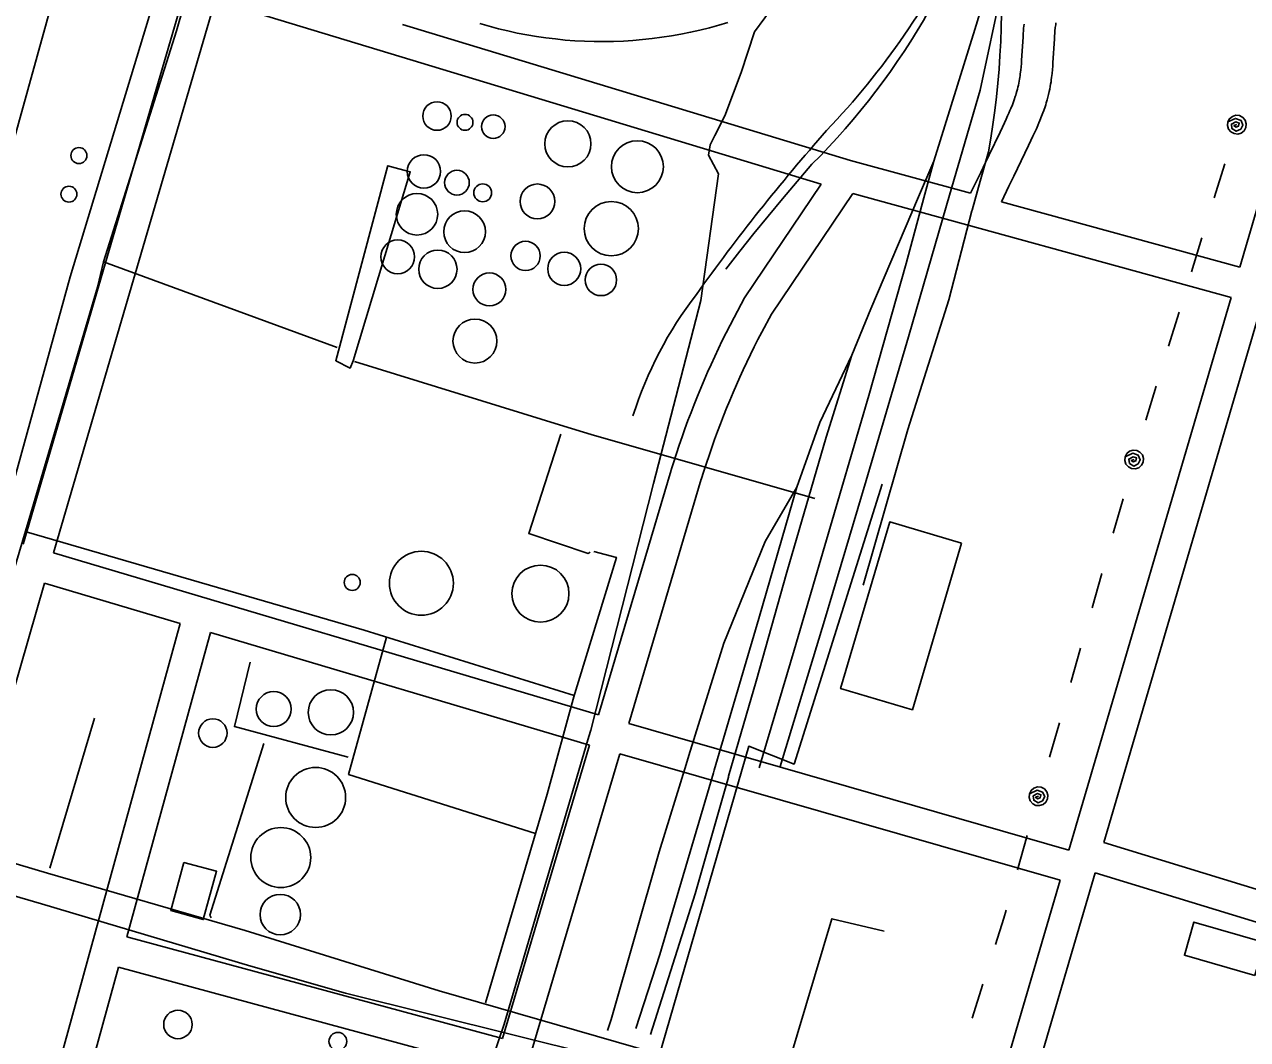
# Model space of a CAD drawing. Extents: x 3535183 to 3573198, y 534952 to 560562.
# Drawn here: x 3568732 to 3569899, y 547412 to 548380 of the extents above; entities that cross this region are included whole.
import ezdxf

# ---------------------------------------------------------------- set-up
doc = ezdxf.new("R2010")
doc.units = 0
for name, color, linetype in [('V-BLDG-OTLN', 7, 'Continuous'), ('V-DOMW-TANK', 7, 'Continuous'), ('V-RAIL-TRAK', 7, 'Continuous'), ('V-ROAD-CNTR', 7, 'Continuous'), ('V-SITE-OTLN', 7, 'Continuous'), ('V-UTIL-LINE', 7, 'Continuous')]:
    doc.layers.add(name, color=color, linetype=linetype)

msp = doc.modelspace()

# ---------------------------------------------------------------- linework, layer by layer
at = {"layer": 'V-BLDG-OTLN'}
for points in [[(3569625.9, 547885.7), (3569579, 547726.7), (3569510.5, 547746.9), (3569557.4, 547905.9)], [(3568883.9, 547581.2), (3568915, 547572.7), (3568902.4, 547526.6), (3568871.3, 547535.2)], [(3569905.8, 547473.2), (3569838.6, 547492.6), (3569847.7, 547524.3), (3569914.9, 547504.9)]]:
    msp.add_lwpolyline(points, close=True, dxfattribs=at)
at = {"layer": 'V-DOMW-TANK'}
for centre, radius in [((3569125.4, 548293), 13.6), ((3569152.1, 548287), 7.62), ((3569179.1, 548282.9), 11.2), ((3569250.3, 548266.5), 22), ((3568783.7, 548255.3), 7.62), ((3569316.6, 548244.7), 24.8), ((3569112.9, 548240.2), 15.9), ((3569144.4, 548229.5), 11.8), ((3568774.2, 548218.5), 7.62), ((3569169, 548219.8), 8.5), ((3569221.2, 548211.6), 16.6), ((3569106.3, 548199.3), 19.8), ((3569151.7, 548182.7), 19.9), ((3569291.7, 548185.6), 25.9), ((3569087.9, 548158.7), 16.1), ((3569209.9, 548159.6), 14), ((3569126.2, 548146.9), 18.3), ((3569246.8, 548147.3), 15.8), ((3569281.8, 548136.7), 15), ((3569175.4, 548127.7), 15.7), ((3569161.6, 548078.4), 21), ((3569110.5, 547847.4), 30.5), ((3569224.1, 547837.5), 27.2), ((3569044.5, 547848.2), 7.62), ((3568969.6, 547727.4), 16.7), ((3569024.1, 547724.3), 21.6), ((3568911.5, 547704.5), 13.6), ((3569009.6, 547643.1), 28.6), ((3568976.3, 547585.8), 28.6), ((3568975.8, 547531.4), 19.3), ((3568878.2, 547426.6), 13.6), ((3569030.8, 547410.5), 8.5)]:
    msp.add_circle(centre, radius, dxfattribs=at)
at = {"layer": 'V-RAIL-TRAK'}
for points in [[(3569701.9, 548583.8), (3569645.7, 548488.5), (3569589.5, 548384.2), (3569583.5, 548374.3), (3569577.4, 548364.4), (3569571.1, 548354.6), (3569564.6, 548345), (3569558, 548335.5), (3569551.2, 548326.1), (3569544.2, 548316.8), (3569537.1, 548307.6), (3569529.8, 548298.5), (3569522.4, 548289.6), (3569514.8, 548280.8), (3569507.1, 548272.2), (3569499.2, 548263.6), (3569491.2, 548255.2), (3569483, 548247), (3569469, 548230.7), (3569455.1, 548214.2), (3569441.4, 548197.6), (3569427.8, 548180.9), (3569414.4, 548164), (3569401.1, 548147)], [(3569676.9, 548500.6), (3569638.5, 548375.4), (3569599.4, 548250.1), (3569584.9, 548216.1), (3569539.4, 548109.1), (3569521.1, 548064.8), (3569496.9, 547986.6), (3569459.2, 547857.9), (3569430, 547754.1), (3569403.7, 547663.4), (3569403.5, 547662.5), (3569371.7, 547551.3), (3569329.1, 547417.1)], [(3569664.5, 548414.6), (3569643.6, 548317.7), (3569612.2, 548209.8), (3569611.6, 548207.7), (3569575.3, 548082.4), (3569534.8, 547945.4), (3569495, 547811.8), (3569453, 547672.7)], [(3569663.9, 548390.6), (3569663.7, 548377.3), (3569663.3, 548364.1), (3569662.6, 548350.9), (3569661.7, 548337.7), (3569660.6, 548324.5), (3569659.3, 548311.3), (3569657.7, 548298.2), (3569655.9, 548285), (3569653.9, 548272), (3569651.6, 548258.9), (3569643.7, 548230.8)], [(3569166.2, 548381.3), (3569175.1, 548378.7), (3569184, 548376.3), (3569193, 548374.2), (3569202, 548372.2), (3569211.1, 548370.5), (3569220.2, 548368.9), (3569229.4, 548367.6), (3569238.6, 548366.5), (3569247.8, 548365.5), (3569257, 548364.8), (3569266.2, 548364.3), (3569275.5, 548364.1), (3569284.7, 548364), (3569293.9, 548364.2), (3569303.2, 548364.5), (3569312.4, 548365.1), (3569321.6, 548365.9), (3569330.8, 548366.9), (3569340, 548368.1), (3569349.1, 548369.5), (3569358.2, 548371.1), (3569367.3, 548372.9), (3569376.3, 548375), (3569385.3, 548377.2), (3569394.2, 548379.7), (3569403, 548382.3)], [(3569599.4, 548250.1), (3569590.1, 548215), (3569573, 548152.5), (3569537.4, 548026.6), (3569511.8, 547938.7), (3569466.3, 547783.7), (3569432.9, 547671.5)], [(3569643.7, 548230.8), (3569636, 548203.1), (3569635.9, 548202.6), (3569628.3, 548174.4), (3569621, 548146.1), (3569613.9, 548117.7), (3569574.8, 547993.9), (3569532.1, 547845.7)], [(3569521.1, 548064.8), (3569490.8, 548000.6), (3569468.8, 547939), (3569432.5, 547813.7), (3569389.9, 547669.1), (3569389.1, 547666.6), (3569337.9, 547493.3), (3569315.2, 547422.7)], [(3569288.2, 547420.8), (3569291.7, 547431.2), (3569337.3, 547591.1), (3569363.1, 547674.7), (3569365.7, 547683.1), (3569399.1, 547790.4), (3569438.6, 547887.2), (3569468.8, 547939)]]:
    msp.add_lwpolyline(points, dxfattribs=at)
at = {"layer": 'V-ROAD-CNTR'}
for points in [[(3569891.5, 548148.8), (3570080.2, 548791.8)], [(3568770.5, 548446.7), (3568717, 548253.8)], [(3568884.8, 548412), (3568730.6, 547884.8)], [(3568913.6, 548403.3), (3568759.4, 547876.3)], [(3569492.1, 548227.9), (3568913.6, 548403.3)], [(3569634.5, 548219.3), (3569520.1, 548250.7), (3569092.6, 548380.3)], [(3569634.5, 548219.3), (3569644.3, 548239.2), (3569648.9, 548248.8), (3569652.3, 548255.9), (3569662.7, 548277.7), (3569664.9, 548282.4), (3569666.9, 548286.5), (3569668.5, 548290.1), (3569669.9, 548293.2), (3569671.1, 548295.9), (3569672.1, 548298.2), (3569673, 548300.2), (3569674.4, 548303.8), (3569675.4, 548306.5), (3569676.2, 548308.5), (3569677.2, 548311.5), (3569677.7, 548313), (3569678.2, 548314.4), (3569678.8, 548316.6), (3569679.3, 548318.6), (3569679.8, 548320.6), (3569680.3, 548322.5), (3569680.6, 548324.4), (3569681, 548326.3), (3569681.3, 548328.2), (3569681.6, 548329.9), (3569681.8, 548331.7), (3569682, 548333.4), (3569682.4, 548336.8), (3569682.7, 548340), (3569683, 548343.1), (3569683.2, 548345.9), (3569684.6, 548368.7), (3569684.8, 548371.7), (3569685, 548374.4), (3569685.2, 548376.7), (3569685.6, 548380.7)], [(3569663.9, 548211.2), (3569671.2, 548226.1), (3569675.9, 548235.7), (3569679.4, 548243), (3569689.8, 548264.8), (3569692, 548269.6), (3569694, 548273.8), (3569695.8, 548277.6), (3569697.3, 548280.9), (3569698.6, 548283.9), (3569699.7, 548286.5), (3569700.7, 548288.8), (3569702.3, 548292.8), (3569703.5, 548296), (3569704.4, 548298.4), (3569705.6, 548301.9), (3569706.3, 548303.8), (3569706.8, 548305.7), (3569707.7, 548308.4), (3569708.4, 548311.1), (3569709, 548313.7), (3569709.6, 548316.3), (3569710.1, 548318.7), (3569710.5, 548321.1), (3569710.9, 548323.4), (3569711.3, 548325.6), (3569711.6, 548327.7), (3569711.8, 548329.8), (3569712.3, 548333.7), (3569712.6, 548337.3), (3569712.9, 548340.7), (3569713.1, 548343.9), (3569714.5, 548366.7), (3569714.7, 548369.4), (3569714.9, 548371.8), (3569715.1, 548373.8), (3569715.4, 548377.4), (3569715.8, 548380), (3569716, 548381.9)], [(3569418.8, 548119.7), (3569492.1, 548227.9)], [(3569444.5, 548104.2), (3569522.3, 548219)], [(3569883.1, 548120), (3569522.3, 548219)], [(3569891.5, 548148.8), (3569663.9, 548211.2)], [(3569761.8, 547600), (3569929.2, 548170.7)], [(3569348.9, 547955.5), (3569351.4, 547963.3), (3569353.9, 547971.2), (3569356.5, 547979.1), (3569359.2, 547986.9), (3569362, 547994.7), (3569364.9, 548002.5), (3569367.8, 548010.3), (3569370.8, 548018), (3569373.9, 548025.7), (3569377.1, 548033.4), (3569380.3, 548041), (3569383.6, 548048.7), (3569387, 548056.2), (3569390.5, 548063.8), (3569394, 548071.3), (3569397.6, 548078.8), (3569401.3, 548086.2), (3569405, 548093.6), (3569408.9, 548101), (3569418.8, 548119.7)], [(3569728.4, 547593), (3569883.1, 548120)], [(3569377.6, 547946.5), (3569380, 547954.2), (3569382.4, 547961.8), (3569385, 547969.4), (3569387.6, 547977), (3569390.2, 547984.6), (3569393, 547992.1), (3569395.8, 547999.6), (3569398.7, 548007), (3569401.7, 548014.4), (3569404.8, 548021.8), (3569407.9, 548029.2), (3569411.1, 548036.6), (3569414.3, 548043.9), (3569417.7, 548051.1), (3569421.1, 548058.4), (3569424.6, 548065.6), (3569428.1, 548072.8), (3569431.7, 548079.9), (3569435.4, 548087), (3569444.5, 548104.2)], [(3569279.5, 547721.9), (3569348.9, 547955.3)], [(3569308.3, 547713.5), (3569377.6, 547946.7)], [(3568759.4, 547876.3), (3569279.5, 547721.9)], [(3568751, 547847.5), (3568596.7, 547312)], [(3568751, 547847.5), (3568880.4, 547809.1)], [(3568880.4, 547809.1), (3568732.8, 547272.3)], [(3568909.1, 547800.5), (3568829.3, 547510.2)], [(3568909.1, 547800.5), (3569271, 547693.1)], [(3569308.3, 547713.5), (3569728.4, 547593)], [(3569187.9, 547413.2), (3569271, 547693.1)], [(3569060.7, 546879.8), (3569299.8, 547684.7)], [(3569299.8, 547684.7), (3569720, 547564.2)], [(3569761.8, 547600), (3570139.6, 547484.4)], [(3569323, 546211.4), (3569720, 547564.2)], [(3569639.8, 547184.5), (3569753.3, 547571.3)], [(3569753.3, 547571.3), (3570130.9, 547455.7)], [(3569187.9, 547413.2), (3568829.3, 547510.2)], [(3568821.4, 547481.3), (3568761.6, 547263.8)], [(3569179.3, 547384.4), (3568821.4, 547481.3)]]:
    msp.add_lwpolyline(points, dxfattribs=at)
for centre, radius, start, end in [((3568963.9, 548789.4), 738, 316.2606, 334.5229), ((3570922.1, 547018.7), 1902.4, 138.5068, 144.5234), ((3569668, 547894.6), 373, 142.2896, 162.4228)]:
    msp.add_arc(centre, radius, start, end, dxfattribs=at)
at = {"layer": 'V-SITE-OTLN'}
msp.add_lwpolyline([(3569448.1, 548400), (3569428.3, 548373.4), (3569415.6, 548334.6), (3569400, 548293.1), (3569390.5, 548274.5), (3569385.9, 548265.4), (3569384.4, 548255.7), (3569393.9, 548237.8), (3569377.1, 548117.2), (3569332.1, 547942.7), (3569272.1, 547707.2), (3569270.4, 547701.4), (3569189.5, 547426.8), (3569136.3, 547270.4)], dxfattribs=at)
at = {"layer": 'V-UTIL-LINE'}
for p, q in [((3568807.2, 548154), (3569030.1, 548072.4)), ((3568755.9, 547575.7), (3568798.5, 547718.6))]:
    msp.add_line(p, q, dxfattribs=at)
for points in [[(3568536.8, 547237.4), (3568525.7, 547238.9), (3568513.3, 547242.4), (3568592.8, 547518), (3568614.7, 547580.9), (3568677.2, 547799.1), (3568723.3, 547950.4), (3568775.3, 548139.7), (3568856.1, 548406.2), (3568928.5, 548644.5), (3568951.9, 548728.8), (3568963.7, 548724.6), (3568976.1, 548719.6), (3568876.7, 548374.2), (3568807.2, 548154), (3568801.5, 548129.8), (3568736.2, 547908.7), (3568665.9, 547673.2), (3568646, 547603.5), (3568594.2, 547430.1)], [(3569888.6, 548284.8), (3569885.9, 548283.9), (3569887.7, 548282.5), (3569890.3, 548283.4), (3569890.9, 548286.3), (3569887.7, 548287.4), (3569883.5, 548285.3), (3569884, 548281.1), (3569888.1, 548278.5), (3569892.3, 548280.4), (3569894.5, 548284.3), (3569892.6, 548288.8), (3569887.5, 548290.7), (3569880, 548287.4), (3569879.7, 548283.9), (3569880.7, 548280.6), (3569882.9, 548277.9), (3569886, 548276.2), (3569889.5, 548275.8), (3569892.8, 548276.8), (3569895.5, 548279), (3569897.2, 548282.1), (3569897.6, 548285.6), (3569896.6, 548289), (3569894.4, 548291.7), (3569891.3, 548293.4), (3569887.8, 548293.7), (3569884.4, 548292.7), (3569881.7, 548290.5), (3569880, 548287.4)], [(3569078.5, 548245.4), (3569088.9, 548242.6), (3569099.9, 548239.7), (3569045.3, 548059.5), (3569042.5, 548052.6), (3569028.7, 548059.6), (3569078.6, 548245.8)], [(3569867.1, 548215), (3569877.1, 548247.5)], [(3569845.3, 548144.3), (3569855.3, 548176.8)], [(3569823.5, 548073.6), (3569833.5, 548106.1)], [(3569486, 547928.2), (3569272.5, 547989.3), (3569246.3, 547997.1), (3569046.7, 548058.8)], [(3569801.7, 548002.9), (3569811.8, 548035.4)], [(3569271.7, 547877.1), (3569269.6, 547875.8), (3569213, 547894.9), (3569243.5, 547989.5)], [(3569790.6, 547965.5), (3569787.9, 547964.6), (3569789.8, 547963.2), (3569792.4, 547964.1), (3569792.9, 547967), (3569789.6, 547968.1), (3569785.5, 547965.9), (3569786.1, 547961.7), (3569790.3, 547959.2), (3569794.4, 547961.2), (3569796.5, 547965.1), (3569794.6, 547969.6), (3569789.4, 547971.4), (3569782, 547967.9), (3569781.7, 547964.4), (3569782.8, 547961.1), (3569785.1, 547958.4), (3569788.2, 547956.8), (3569791.7, 547956.5), (3569795, 547957.6), (3569797.7, 547959.9), (3569799.3, 547963), (3569799.6, 547966.5), (3569798.5, 547969.9), (3569796.2, 547972.5), (3569793.1, 547974.1), (3569789.6, 547974.4), (3569786.3, 547973.3), (3569783.6, 547971.1), (3569782, 547967.9)], [(3569337.5, 547396.8), (3569422.8, 547691.9), (3569466.2, 547674.9), (3569550.1, 547941.8)], [(3569770.7, 547895.3), (3569780, 547928)], [(3569171.7, 547447.3), (3569230.6, 547646.2), (3569256.2, 547740.2), (3569055.9, 547802.6), (3568733.3, 547896.3)], [(3569255.5, 547738.1), (3569296.6, 547872.1), (3569275.2, 547877.8)], [(3569750.5, 547824.1), (3569759.8, 547856.8)], [(3569077.1, 547796), (3569041, 547664.9), (3569219.5, 547608.9)], [(3569730.3, 547752.9), (3569739.5, 547785.6)], [(3568947, 547772.2), (3568932, 547710.7), (3569040.5, 547681.6)], [(3569362.3, 547388.5), (3569358.7, 547376.7), (3569038.1, 547456.6), (3568947.6, 547482.2), (3568748, 547541.8), (3568623.7, 547578), (3568429, 547639), (3568149.9, 547721.3), (3568154.9, 547742.7), (3568436.8, 547662.5), (3568631.5, 547607), (3568753.8, 547570.8), (3568942.4, 547516.2), (3569127.4, 547458.7), (3569334, 547399.1), (3569362.3, 547390.6)], [(3569710, 547681.7), (3569719.3, 547714.4)], [(3568909.9, 547528.2), (3568908.5, 547530.9), (3568960.3, 547694.6)], [(3569699.4, 547644.2), (3569696.6, 547643.3), (3569698.5, 547641.9), (3569701.1, 547642.8), (3569701.6, 547645.7), (3569698.4, 547646.8), (3569694.2, 547644.6), (3569694.9, 547640.4), (3569699, 547637.9), (3569703.1, 547639.9), (3569705.3, 547643.9), (3569703.3, 547648.3), (3569698.1, 547650.1), (3569690.7, 547646.7), (3569690.4, 547643.2), (3569691.5, 547639.8), (3569693.8, 547637.1), (3569696.9, 547635.5), (3569700.4, 547635.3), (3569703.8, 547636.3), (3569706.4, 547638.6), (3569708, 547641.7), (3569708.3, 547645.2), (3569707.2, 547648.6), (3569705, 547651.3), (3569701.8, 547652.9), (3569698.3, 547653.1), (3569695, 547652.1), (3569692.3, 547649.8), (3569690.7, 547646.7)], [(3569679.4, 547574), (3569688.7, 547606.7)], [(3569452.4, 547361.4), (3569502.3, 547527.5), (3569552.1, 547515.6)], [(3569658.4, 547503), (3569666.3, 547527.9), (3569668.5, 547535.5)], [(3569636, 547432.5), (3569646.3, 547464.9)]]:
    msp.add_lwpolyline(points, dxfattribs=at)

doc.saveas('drawing.dxf')
